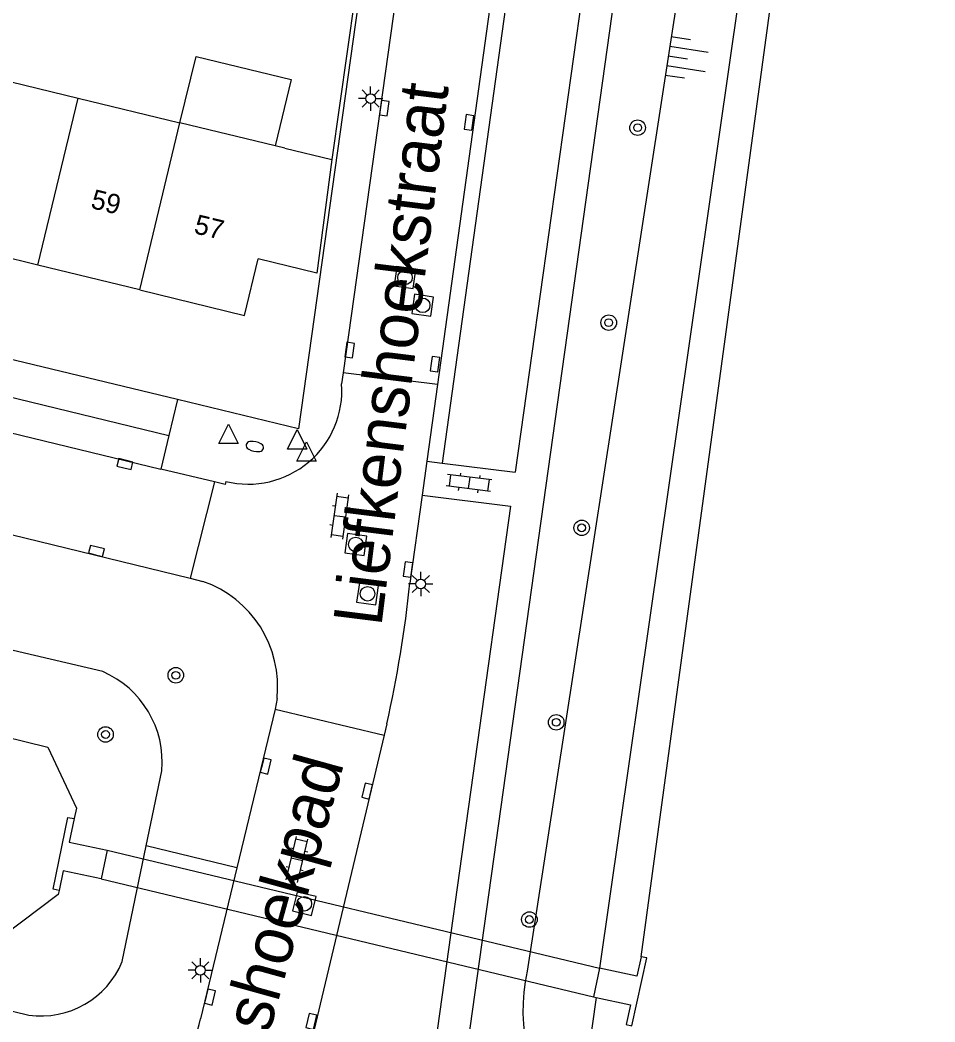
# Model space of a CAD drawing. Extents: x 128000 to 131008, y 398996 to 402500.
# Drawn here: x 128470.8 to 128518, y 399644.1 to 399695.7 of the extents above; entities that cross this region are included whole.
import ezdxf

# ---------------------------------------------------------------- set-up
doc = ezdxf.new("R2010")
doc.units = 0
for name, color, linetype in [('gg-afsc-erfafscheiding', 7, 'Continuous'), ('gg-anno-huisnummerreeks BGT', 7, 'Continuous'), ('gg-anno-openbare ruimte label', 7, 'Continuous'), ('gg-bbg-hoofdgebouw', 7, 'Continuous'), ('gg-bbg-luifel en loopbrug', 7, 'Continuous'), ('gg-bbg-tussenscheiding', 7, 'Continuous'), ('gg-knt-BGT kruinlijn', 7, 'Continuous'), ('gg-knt-verharding', 7, 'Continuous'), ('gg-knt-verharding nz', 7, 'Continuous'), ('gg-kntw-beschoeiing', 7, 'Continuous'), ('gg-kwrk-duiker nz vlak', 7, 'Continuous'), ('gg-kwrk-uitstroombak niveau min 01', 7, 'Continuous'), ('gt-grn-groengrens', 7, 'Continuous'), ('gt-grn-weggrens', 7, 'Continuous'), ('gt-symb-boom', 7, 'Continuous'), ('gt-symb-brandkraan', 7, 'Continuous'), ('gt-symb-klinker verharding', 7, 'Continuous'), ('gt-symb-kolk', 7, 'Continuous'), ('gt-symb-lichtmast', 7, 'Continuous'), ('gt-symb-rioolschacht', 7, 'Continuous'), ('gt-symb-talud symbool', 7, 'Continuous'), ('gt-symb-waterafsluiter', 7, 'Continuous')]:
    doc.layers.add(name, color=color, linetype=linetype)

# ---------------------------------------------------------------- blocks, each defined once
blk = doc.blocks.new('gt0-BOOM')
at = {"layer": 'gt-symb-boom'}
for radius in [0.4, 0.2]:
    blk.add_circle((0, 0), radius, dxfattribs=at)
blk = doc.blocks.new('gt0-LMAST')
at = {"layer": 'gt-symb-lichtmast'}
for p, q in [((-0.005, 0.246), (-0.005, 0.621)), ((-0.182, 0.173), (-0.447, 0.438)), ((0.172, 0.173), (0.437, 0.438)), ((-0.255, -0.004), (-0.63, -0.004)), ((-0.182, -0.181), (-0.447, -0.446)), ((-0.005, -0.254), (-0.005, -0.629)), ((0.437, -0.446), (0.172, -0.181)), ((0.245, -0.004), (0.62, -0.004))]:
    blk.add_line(p, q, dxfattribs=at)
blk.add_circle((-0.005, -0.004), 0.25, dxfattribs=at)
blk = doc.blocks.new('gt0-KOLK')
at = {"layer": 'gt-symb-kolk'}
blk.add_lwpolyline([(0, 0), (0.375, 0), (0.375, 0.4), (-0.375, 0.4), (-0.375, 0), (0, 0)], dxfattribs=at)
blk = doc.blocks.new('gt0-KL1')
at = {"layer": 'gt-symb-klinker verharding'}
for p, q in [((-1.15, 0.3), (1.15, 0.3)), ((-1, -0.3), (-1, 0.3)), ((-0.5, 0.3), (-0.5, 0.45)), ((0, -0.3), (0, 0.3)), ((0.5, 0.3), (0.5, 0.45)), ((1, -0.3), (1, 0.3)), ((-1.15, -0.3), (1.15, -0.3)), ((-0.5, -0.45), (-0.5, -0.3)), ((0.5, -0.45), (0.5, -0.3))]:
    blk.add_line(p, q, dxfattribs=at)
blk = doc.blocks.new('gt0-RS')
at = {"layer": 'gt-symb-rioolschacht'}
blk.add_lwpolyline([(-0.5, -0.5), (0.5, -0.5), (0.5, 0.5), (-0.5, 0.5)], close=True, dxfattribs=at)
blk.add_circle((0, 0), 0.375, dxfattribs=at)
blk = doc.blocks.new('gt0-WAFSL')
at = {"layer": 'gt-symb-waterafsluiter'}
for p, q in [((-0.5, -0.333), (0, 0.667)), ((0, 0.667), (0.5, -0.333)), ((0.5, -0.333), (-0.5, -0.333))]:
    blk.add_line(p, q, dxfattribs=at)
blk = doc.blocks.new('gt0-BR')
at = {"layer": 'gt-symb-brandkraan'}
for centre, radius, start, end in [((-0.244, 0), 0.206, 107.5669, 252.4331), ((0.599, -2.664), 3, 106.892, 107.5669), ((0, -0.691), 0.938, 73.108, 106.892), ((-0.599, -2.664), 3, 72.4331, 73.108), ((0.244, 0), 0.206, 287.567, 72.4331), ((0.599, 2.664), 3, 252.4331, 253.108), ((0, 0.691), 0.938, 253.108, 286.8921), ((-0.599, 2.664), 3, 286.8921, 287.567)]:
    blk.add_arc(centre, radius, start, end, dxfattribs=at)
blk = doc.blocks.new('gt0-TALUD_1')
at = {"layer": 'gt-symb-talud symbool'}
for p, q in [((-1, -1), (-1, 0)), ((-0.5, -2), (-0.5, 0)), ((0.5, -2), (0.5, 0)), ((1, -1), (1, 0)), ((0, -1), (0, 0))]:
    blk.add_line(p, q, dxfattribs=at)

msp = doc.modelspace()

# ---------------------------------------------------------------- linework, layer by layer
at = {"layer": 'gg-afsc-erfafscheiding'}
msp.add_line((128488.722, 399701.417), (128486.891, 399688.546), dxfattribs=at)
at = {"layer": 'gg-bbg-hoofdgebouw'}
for p, q in [((128468.582, 399692.981), (128473.828, 399691.709)), ((128473.828, 399691.709), (128479.074, 399690.438)), ((128483.97, 399689.251), (128479.074, 399690.438)), ((128484.47, 399689.13), (128483.97, 399689.251)), ((128484.47, 399689.13), (128486.891, 399688.546)), ((128471.75, 399683.101), (128466.502, 399684.379)), ((128476.999, 399681.823), (128471.75, 399683.101))]:
    msp.add_line(p, q, dxfattribs=at)
for points in [[(128486.891, 399688.546), (128486.127, 399682.694), (128483.094, 399683.426)], [(128476.999, 399681.823), (128482.39, 399680.51), (128483.094, 399683.426)]]:
    msp.add_lwpolyline(points, dxfattribs=at)
at = {"layer": 'gg-bbg-luifel en loopbrug'}
msp.add_lwpolyline([(128479.074, 399690.438), (128479.902, 399693.846), (128484.797, 399692.656), (128483.97, 399689.251)], dxfattribs=at)
at = {"layer": 'gg-bbg-tussenscheiding'}
for p, q in [((128471.75, 399683.101), (128473.828, 399691.709)), ((128476.999, 399681.823), (128479.074, 399690.438))]:
    msp.add_line(p, q, dxfattribs=at)
at = {"layer": 'gg-knt-BGT kruinlijn'}
for p, q in [((128343.059, 399675.711), (128471.29, 399644.48)), ((128475.101, 399662.17), (128454.16, 399667.123)), ((128477.336, 399653.195), (128478.14, 399657.06)), ((128476.098, 399647.24), (128477.336, 399653.195))]:
    msp.add_line(p, q, dxfattribs=at)
msp.add_lwpolyline([(128512.425, 399744.558), (128511.61, 399741.79), (128496.96, 399646.75)], dxfattribs=at)
for centre, radius, start, end in [((128473.079, 399657.509), 5.08, 354.9291, 66.5522), ((128471.912, 399648.964), 4.527, 262.101, 337.6144), ((128506.462, 399644.689), 9.723, 167.7609, 219.3926)]:
    msp.add_arc(centre, radius, start, end, dxfattribs=at)
at = {"layer": 'gg-knt-verharding'}
for p, q in [((128506.555, 399745.368), (128496.34, 399672.438)), ((128492.703, 399634.461), (128508.231, 399745.154)), ((128496.464, 399741.6), (128487.479, 399677.553)), ((128497.83, 399716.616), (128492.335, 399676.953)), ((128478.952, 399676.176), (128425.51, 399689.102)), ((128425.741, 399680.142), (128479.598, 399666.983)), ((128487.479, 399677.553), (128487.401, 399676.995)), ((128492.335, 399676.953), (128487.479, 399677.553)), ((128492.335, 399676.953), (128491.787, 399673)), ((128478.505, 399674.326), (128478.096, 399672.593)), ((128491.787, 399673), (128491.546, 399671.257)), ((128491.787, 399673), (128492.581, 399672.902)), ((128480.846, 399671.943), (128478.096, 399672.593)), ((128492.581, 399672.902), (128496.34, 399672.438)), ((128480.846, 399671.943), (128479.598, 399666.983)), ((128491.546, 399671.257), (128490.919, 399666.734)), ((128491.546, 399671.257), (128496.095, 399670.695)), ((128496.095, 399670.695), (128491.445, 399637.493)), ((128479.598, 399666.983), (128480.254, 399666.818)), ((128484.071, 399660.786), (128483.981, 399660.229)), ((128483.981, 399660.229), (128482.009, 399652.066)), ((128483.981, 399660.229), (128489.587, 399658.895)), ((128489.726, 399659.482), (128489.587, 399658.895)), ((128489.587, 399658.895), (128485.743, 399642.725)), ((128482.009, 399652.066), (128480.131, 399644.294))]:
    msp.add_line(p, q, dxfattribs=at)
for points in [[(128488.927, 399701.367), (128485.177, 399674.67), (128478.952, 399676.176)], [(128427.694, 399684.84), (128428.118, 399686.582), (128478.505, 399674.326)], [(128481.436, 399671.966), (128481.4, 399671.812), (128480.846, 399671.943)]]:
    msp.add_lwpolyline(points, dxfattribs=at)
for centre, radius, start, end in [((128482.592, 399676.647), 4.822, 256.1321, 4.1354), ((128478.367, 399661.401), 5.737, 353.8504, 70.8002), ((128426.252, 399673.648), 65.036, 347.41903, 353.89727), ((128474.066, 399645.54), 6.191, 260.7106, 348.389)]:
    msp.add_arc(centre, radius, start, end, dxfattribs=at)
at = {"layer": 'gg-knt-verharding nz'}
msp.add_line((128427.694, 399684.84), (128478.096, 399672.593), dxfattribs=at)
at = {"layer": 'gg-kntw-beschoeiing'}
for points in [[(128502.823, 399647.491), (128515, 399736.98), (128517.31, 399738.73), (128517.96, 399743.765)], [(128345.891, 399686.328), (128346.12, 399687.4), (128348.9, 399688.65), (128472.27, 399658.28), (128473.74, 399655.14), (128473.626, 399654.6)], [(128472.846, 399650.898), (128472.8, 399650.69), (128470, 399648.59), (128346.1, 399679.33), (128344.72, 399681.63), (128344.951, 399682.582)]]:
    msp.add_lwpolyline(points, dxfattribs=at)
at = {"layer": 'gg-kwrk-duiker nz vlak'}
for p, q in [((128475.32, 399652.97), (128500.68, 399646.9)), ((128475.02, 399651.5), (128500.38, 399645.42))]:
    msp.add_line(p, q, dxfattribs=at)
at = {"layer": 'gg-kwrk-uitstroombak niveau min 01'}
for p, q in [((128475.32, 399652.97), (128475.02, 399651.5)), ((128500.68, 399646.9), (128500.38, 399645.42)), ((128500.38, 399645.42), (128500.509, 399645.392))]:
    msp.add_line(p, q, dxfattribs=at)
for points in [[(128472.846, 399650.898), (128472.542, 399650.96), (128473.3, 399654.667), (128473.626, 399654.6)], [(128473.626, 399654.6), (128473.368, 399653.381), (128475.32, 399652.97)], [(128475.02, 399651.5), (128473.058, 399651.911), (128472.846, 399650.898)], [(128502.823, 399647.491), (128502.605, 399646.484), (128500.68, 399646.9)], [(128502.063, 399643.993), (128502.349, 399643.93), (128503.122, 399647.425), (128502.823, 399647.491)], [(128500.509, 399645.392), (128502.285, 399645.014), (128502.063, 399643.993)]]:
    msp.add_lwpolyline(points, dxfattribs=at)
at = {"layer": 'gt-grn-groengrens'}
for p, q in [((128514.64, 399744.24), (128500.68, 399646.9)), ((128498.624, 399716.516), (128492.581, 399672.902)), ((128482.009, 399652.066), (128477.336, 399653.195))]:
    msp.add_line(p, q, dxfattribs=at)
msp.add_lwpolyline([(128500.509, 399645.392), (128500.091, 399642.467), (128501.27, 399639.75)], dxfattribs=at)
at = {"layer": 'gt-grn-weggrens'}
msp.add_line((128478.952, 399676.176), (128478.505, 399674.326), dxfattribs=at)

# ---------------------------------------------------------------- block references
at = {"layer": 'gt-symb-boom'}
for p in [(128502.644, 399690.18), (128501.157, 399680.141), (128499.765, 399669.575), (128478.859, 399661.983), (128498.453, 399659.56), (128475.239, 399658.935), (128497.071, 399649.404)]:
    msp.add_blockref('gt0-BOOM', p, dxfattribs=at)
at = {"layer": 'gt-symb-brandkraan', "rotation": -12.590950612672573}
msp.add_blockref('gt0-BR', (128482.929, 399673.762), dxfattribs=at)
at = {"layer": 'gt-symb-klinker verharding'}
for p, rotation in [((128493.961, 399671.89), 172.9318599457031), ((128487.304, 399670.174), -97.81418085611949), ((128485.099, 399652.496), 76.40843956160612)]:
    msp.add_blockref('gt0-KL1', p, dxfattribs=dict(at, rotation=rotation))
at = {"layer": 'gt-symb-kolk'}
for p, rotation in [((128489.404, 399691.214), -98.04906170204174), ((128493.756, 399690.482), -98.04906170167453), ((128487.616, 399678.759), -98.04906170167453), ((128492.01, 399678.029), -98.04906170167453), ((128476.188, 399672.66), -13.702889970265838), ((128474.727, 399668.193), -13.702889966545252), ((128490.619, 399667.454), -98.04906170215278), ((128483.299, 399657.356), -103.59156043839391), ((128488.521, 399656.065), -103.59156043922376), ((128480.423, 399645.458), -103.59156043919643), ((128485.643, 399644.201), -103.59156043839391)]:
    msp.add_blockref('gt0-KOLK', p, dxfattribs=dict(at, rotation=rotation))
at = {"layer": 'gt-symb-lichtmast'}
for p in [(128488.897, 399691.684), (128491.481, 399666.689), (128480.13, 399646.795)]:
    msp.add_blockref('gt0-LMAST', p, dxfattribs=at)
at = {"layer": 'gt-symb-rioolschacht'}
for p, rotation in [((128490.663, 399682.465), -98.04906170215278), ((128491.573, 399681.034), -98.04906170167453), ((128488.127, 399668.718), -98.04906170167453), ((128488.737, 399666.179), -98.04906170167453), ((128485.479, 399650.216), -103.59156043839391)]:
    msp.add_blockref('gt0-RS', p, dxfattribs=dict(at, rotation=rotation))
at = {"layer": 'gt-symb-talud symbool', "xscale": 0.999623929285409, "yscale": 0.9996239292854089, "rotation": 81.25383773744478}
msp.add_blockref('gt0-TALUD_1', (128504.221, 399693.863), dxfattribs=at)
at = {"layer": 'gt-symb-waterafsluiter'}
for p in [(128481.576, 399674.245), (128485.11, 399673.966), (128485.593, 399673.333)]:
    msp.add_blockref('gt0-WAFSL', p, dxfattribs=at)

# ---------------------------------------------------------------- texts
at = {"layer": 'gg-anno-huisnummerreeks BGT'}
for s, p in [('59', (128474.431, 399686.051)), ('57', (128479.747, 399684.756))]:
    msp.add_text(s, height=1, rotation=346.3, dxfattribs=at).set_placement(p)
at = {"layer": 'gg-anno-openbare ruimte label'}
for s, rotation, p in [('Liefkenshoekstraat', 82.9, (128489.443, 399664.456)), ('Liefkenshoekpad', 74.5, (128480.78, 399633.086))]:
    msp.add_text(s, height=2.5, rotation=rotation, dxfattribs=at).set_placement(p)

doc.saveas('drawing.dxf')
